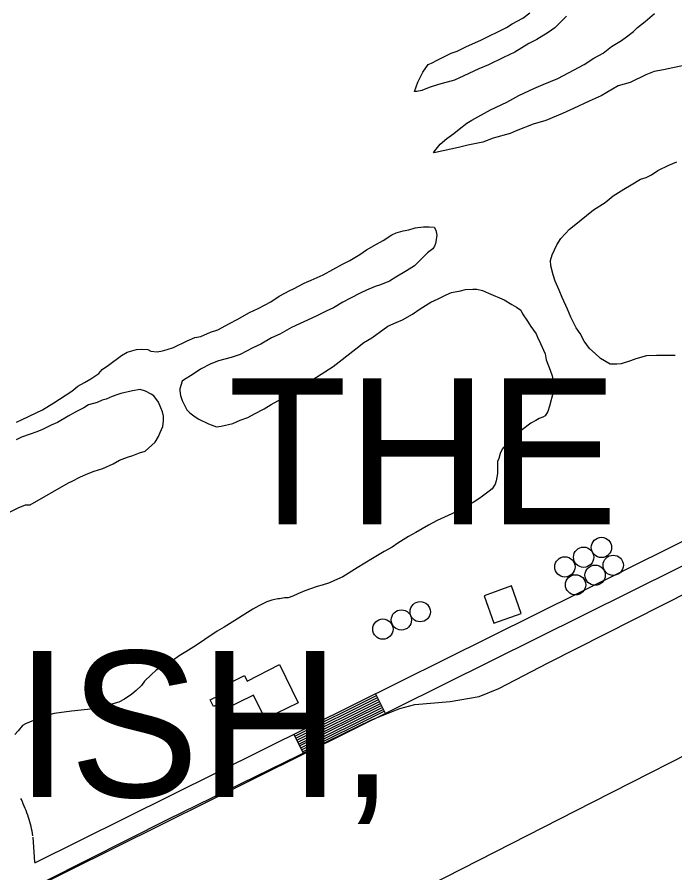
# Model space of a CAD drawing. Extents: x 3540316 to 3578335, y 553172 to 578787.
# Drawn here: x 3557223 to 3558126, y 571599 to 572773 of the extents above; entities that cross this region are included whole.
import ezdxf

# ---------------------------------------------------------------- set-up
doc = ezdxf.new("R2010")
doc.units = 0
for name, color, linetype in [('V-BLDG-OTLN', 7, 'Continuous'), ('V-DOMW-TANK', 7, 'Continuous'), ('V-DTCH-CNTR', 7, 'Continuous'), ('V-ROAD-CNTR', 7, 'Continuous'), ('V-SITE-VEGE', 7, 'Continuous'), ('V-TOPO-GNAM-IDEN', 7, 'Continuous'), ('V-TOPO-SHOR', 7, 'Continuous')]:
    doc.layers.add(name, color=color, linetype=linetype)

msp = doc.modelspace()

# ---------------------------------------------------------------- linework, layer by layer
at = {"layer": 'V-BLDG-OTLN'}
for points in [[(3557863.8, 571979.1), (3557877.3, 571941.4), (3557914.9, 571954.9), (3557901.5, 571992.6)], [(3557583.3, 571884.6), (3557608.9, 571832.3), (3557563.6, 571810.2), (3557547.7, 571842.6), (3557504.7, 571821.7), (3557500.2, 571830.9), (3557492.8, 571827.2), (3557488.3, 571836.4), (3557501.6, 571842.9), (3557497.6, 571851.1), (3557535.4, 571869.8), (3557539.1, 571862.1)]]:
    msp.add_lwpolyline(points, close=True, dxfattribs=at)
at = {"layer": 'V-DOMW-TANK'}
for centre in [(3558024.9, 572045.4), (3558000.5, 572031.9), (3557974.8, 572018.7), (3558041.1, 572020.9), (3558016.2, 572007.3), (3557989.4, 571994.1), (3557776.3, 571957.2), (3557750.4, 571945.9), (3557725.1, 571933.4)]:
    msp.add_circle(centre, 13.9, dxfattribs=at)
at = {"layer": 'V-DTCH-CNTR'}
msp.add_lwpolyline([(3559256.1, 572333.7), (3559109.4, 572256), (3558928.1, 572161.2), (3558742, 572066.4), (3558569.3, 571981.3), (3558373.9, 571879.8), (3558197.2, 571789.9), (3558012.2, 571695.7), (3557833.8, 571604.6), (3557662.4, 571517.1), (3557481.5, 571426.5), (3557392.3, 571378.5), (3557367.8, 571366.4)], dxfattribs=at)
at = {"layer": 'V-ROAD-CNTR'}
for p, q in [((3557714.9, 571844.7), (3557728.3, 571817.9)), ((3557602.9, 571789.2), (3557616.3, 571762.3))]:
    msp.add_line(p, q, dxfattribs=at)
for points in [[(3557247.5, 571612.8), (3558310.9, 572140.5), (3558535, 572232.4), (3558748.3, 572327.2), (3558949.3, 572421.8), (3559091.2, 572504.6), (3559204.7, 572568.4)], [(3557229.9, 571570.5), (3558323.2, 572113.1), (3558546.8, 572204.8), (3558760.8, 572299.9), (3558963.3, 572395.2), (3559106.2, 572478.6), (3559211.8, 572538)], [(3557604.3, 571786.5), (3557716.3, 571842.1)], [(3557605.6, 571783.8), (3557717.6, 571839.4)], [(3557606.9, 571781.1), (3557718.9, 571836.7)], [(3557608.3, 571778.4), (3557720.3, 571834)], [(3557609.6, 571775.7), (3557721.6, 571831.3)], [(3557610.9, 571773.1), (3557722.9, 571828.6)], [(3557612.3, 571770.4), (3557724.3, 571825.9)], [(3557613.6, 571767.7), (3557725.6, 571823.2)], [(3557614.9, 571765), (3557726.9, 571820.6)], [(3557245, 571649.9), (3557244.5, 571653), (3557243.8, 571656.2), (3557243.1, 571659.4), (3557242.4, 571662.6), (3557241.6, 571665.8), (3557240.7, 571668.9), (3557239.8, 571672.1), (3557238.8, 571675.2), (3557237.8, 571678.3), (3557236.7, 571681.4), (3557235.6, 571684.5), (3557234.4, 571687.5), (3557233.1, 571690.6), (3557231.8, 571693.6), (3557230.5, 571696.5), (3557229.1, 571699.5), (3557228.2, 571701.2)], [(3557247.5, 571613.8), (3557245.3, 571648.2)]]:
    msp.add_lwpolyline(points, dxfattribs=at)
at = {"layer": 'V-SITE-VEGE'}
for points in [[(3557977, 572773.9), (3557960.9, 572757.8), (3557951.7, 572751.7), (3557936.5, 572742.2), (3557925.1, 572736.6), (3557906.2, 572724.8), (3557890.5, 572717.5), (3557869.8, 572707.4), (3557856.8, 572701.8), (3557836.2, 572692.2), (3557823.2, 572686), (3557801.4, 572680.2), (3557788.4, 572676.2), (3557778.6, 572672.2), (3557771.5, 572670.5), (3557768.3, 572670.5), (3557773, 572683.6), (3557779.9, 572697.4), (3557787.4, 572707.9), (3557791.7, 572709.6), (3557800.4, 572714.1), (3557818.8, 572723.1), (3557827, 572725.9), (3557840, 572732.6), (3557859.5, 572741.1), (3557894.8, 572758.5), (3557902.4, 572763.6), (3557917, 572771.4), (3557926.7, 572778.7)], [(3558084.7, 572766.7), (3558097.7, 572777.8)], [(3558138, 572706.3), (3558110.2, 572700.4), (3558097.1, 572698.1), (3558085.7, 572693.5), (3558064.1, 572682.9), (3558047.7, 572678.3), (3558024.4, 572664.8), (3558008.2, 572657.5), (3557986.5, 572647.3), (3557971.3, 572640.6), (3557948.5, 572631), (3557931.1, 572625.8), (3557907.7, 572616.7), (3557899.6, 572613.3), (3557876.2, 572606.5), (3557862.1, 572601.3), (3557841.4, 572597.2), (3557828.9, 572593.8), (3557797.3, 572586.8), (3557794.6, 572586.7), (3557796.2, 572589.5), (3557803.7, 572598.3), (3557812.9, 572606.1), (3557822.6, 572613.3), (3557829.6, 572618.9), (3557840.4, 572627.3), (3557846.9, 572631.2), (3557872.9, 572645.7), (3557895.2, 572655.9), (3557911.4, 572665.4), (3557932, 572675), (3557945, 572680.1), (3557965.1, 572688.5), (3557979.8, 572696.4), (3558001.4, 572707.6), (3558014.4, 572716.6), (3558027.4, 572723.3), (3558038.8, 572732.2), (3558052.3, 572740.6), (3558059.3, 572745.6), (3558069.1, 572752.8), (3558074.4, 572758.4), (3558084.7, 572766.7)], [(3558126.2, 572308.6), (3558100.5, 572308.8), (3558086.9, 572308), (3558072.2, 572304), (3558064.6, 572301.2), (3558052.1, 572297.2), (3558046.1, 572296.5), (3558036.8, 572296.9), (3558023.6, 572304.4), (3558016.4, 572311.4), (3558008.6, 572318.4), (3558001.4, 572328.1), (3557995.8, 572338.9), (3557990.2, 572346.5), (3557982.9, 572361.2), (3557978.4, 572372), (3557971, 572388.3), (3557967.1, 572398.1), (3557961.4, 572410.5), (3557958.6, 572419.2), (3557955.7, 572431.8), (3557955, 572438.8), (3557957.1, 572446.5), (3557963.5, 572460.3), (3557969.3, 572469.1), (3557981.2, 572481.8), (3557989.8, 572488.5), (3558004.4, 572500.7), (3558014.1, 572508.5), (3558029.8, 572518.5), (3558041.1, 572527.4), (3558055.7, 572536.9), (3558065.5, 572542.5), (3558078.5, 572550.4), (3558086.1, 572552.7), (3558093.7, 572556.6), (3558102.4, 572562.2), (3558117.5, 572569.5), (3558128.4, 572574)], [(3557702.5, 572453.3), (3557716.1, 572461.1), (3557725.3, 572466.2), (3557737.2, 572474), (3557743.2, 572476.8), (3557752.9, 572479.7), (3557760.6, 572480.9), (3557769.3, 572483.7), (3557780.7, 572485), (3557788.4, 572485.1), (3557795.5, 572484.6), (3557797.7, 572480.3), (3557798.9, 572473.8), (3557797.9, 572464.5), (3557797.4, 572462.3), (3557795.8, 572458.4), (3557793.7, 572455.1), (3557786.1, 572449.6), (3557782.4, 572445.7), (3557768.4, 572431.8), (3557757.5, 572424.6), (3557742.9, 572416.2), (3557734.3, 572410.6)], [(3557222.6, 572217.1), (3557230.2, 572221), (3557257.9, 572234), (3557273.6, 572243.5), (3557298.5, 572259.7), (3557306.6, 572266.4), (3557315.8, 572271.4), (3557324.4, 572276.4), (3557335.2, 572283.7), (3557340.1, 572289.2), (3557348.7, 572295.4), (3557366.6, 572308.7), (3557374.1, 572313.2), (3557387.2, 572316.7), (3557393.7, 572317.3), (3557402.5, 572316.9), (3557406.9, 572314.7), (3557415.6, 572313.8), (3557422.7, 572315), (3557429.2, 572316.7), (3557437.9, 572319.6), (3557456.4, 572328.6), (3557467.2, 572333.1), (3557475.4, 572334.8), (3557488.4, 572340.5), (3557498.8, 572343.9), (3557514.5, 572352.3), (3557525.3, 572357.9), (3557542.1, 572367.5), (3557554, 572373.1), (3557571.4, 572382.1), (3557582.8, 572389.9), (3557597.4, 572397.7), (3557602.3, 572400), (3557616.9, 572407.8), (3557626.7, 572411.8), (3557643, 572419.1), (3557669.5, 572433.7), (3557679.8, 572438.8), (3557693.3, 572447.1), (3557702.5, 572453.3)], [(3557734.3, 572410.6), (3557721.8, 572405.5), (3557714.7, 572403.2), (3557702.8, 572398.1), (3557694.1, 572394.2), (3557680.5, 572387.4), (3557670.2, 572381.8), (3557657.2, 572374), (3557648, 572370), (3557633.4, 572362.7), (3557599.7, 572347), (3557583.5, 572338), (3557572.1, 572332.9), (3557557.5, 572324), (3557546.6, 572318.9), (3557529.3, 572309.9), (3557516.8, 572305.9), (3557499.4, 572301.3), (3557489, 572297.3), (3557475, 572290), (3557464.7, 572282.8), (3557451.7, 572275), (3557449.5, 572273.3), (3557446.4, 572262.9), (3557446.4, 572260.2), (3557447.6, 572253.6), (3557449.9, 572247.1), (3557456.1, 572234.1), (3557460, 572229.8), (3557467.7, 572224.4), (3557472.7, 572221.2), (3557485.9, 572214.8), (3557496.8, 572210.6), (3557503.4, 572211.8), (3557519.2, 572215.3), (3557529.5, 572219.8), (3557539.8, 572223.8), (3557549, 572228.8), (3557562, 572235.6), (3557571.8, 572241.2), (3557585.8, 572249), (3557593.4, 572254.1), (3557606.4, 572261.9), (3557615.6, 572266.4), (3557629.1, 572275.9), (3557656.7, 572293.7), (3557688.1, 572317.7), (3557698.9, 572326.5), (3557709.7, 572332.7), (3557731.9, 572348.9), (3557743.3, 572353.9), (3557752, 572357.3), (3557765.5, 572365.2), (3557776.3, 572372.4), (3557790.9, 572381.9), (3557800.7, 572386.4), (3557812.1, 572392), (3557819.1, 572394.9), (3557831.7, 572397.2), (3557838.2, 572399), (3557848.6, 572399.7), (3557854, 572399.7), (3557861.7, 572397.7), (3557869.9, 572394), (3557891.4, 572385), (3557901.8, 572378.6), (3557908.4, 572374.8), (3557914.5, 572370.6), (3557916.7, 572365.7), (3557923.4, 572355.9), (3557927.9, 572348.4), (3557935.2, 572338.1), (3557937.4, 572333.7), (3557941.4, 572325.1), (3557947.6, 572311), (3557949.3, 572302.8), (3557954.4, 572288.7), (3557957.3, 572280.5), (3557959, 572271.3), (3557959.1, 572266.3), (3557958.7, 572258.1), (3557953.5, 572239), (3557951.4, 572231.8), (3557947.7, 572225.8), (3557944.4, 572224.1), (3557939.5, 572222.4), (3557934.7, 572219.6), (3557928.2, 572215.7), (3557916.8, 572207.3), (3557908.2, 572201.2), (3557894.7, 572187.3), (3557888.8, 572180.2), (3557886.2, 572174.1), (3557884.1, 572167.5), (3557882.5, 572163.1), (3557882.1, 572153.9), (3557882.2, 572146.8), (3557880.7, 572136.9), (3557879.1, 572132), (3557874.8, 572125.9), (3557871.1, 572122.6)], [(3557241.1, 572103.8), (3557293.7, 572134), (3557298.6, 572136.3), (3557309.4, 572141.9), (3557318.6, 572145.8), (3557329, 572149.8), (3557340.9, 572153.8), (3557355, 572160), (3557363.7, 572165.1), (3557374.6, 572169), (3557382.2, 572171.3), (3557391.4, 572175.3), (3557399, 572177.6), (3557412.5, 572189.8), (3557417.3, 572197.5), (3557419.4, 572203), (3557423.1, 572211.2), (3557424.1, 572218.9), (3557424, 572225.4), (3557422.8, 572231.4), (3557420.6, 572236.9), (3557417.2, 572244.5), (3557411, 572253.1), (3557407.2, 572255.8), (3557399.5, 572259.5), (3557392.3, 572262.1), (3557381.4, 572260.3), (3557365.7, 572256.3), (3557360.2, 572254.6), (3557353.7, 572252.3), (3557345.6, 572248.9), (3557340.1, 572247.2), (3557333.1, 572244.3), (3557321.1, 572240.9), (3557314.6, 572237), (3557304.9, 572231.9), (3557293.5, 572225.2), (3557278.9, 572216.8), (3557270.2, 572212.9), (3557257.2, 572206.7), (3557249, 572203.3), (3557241.4, 572200.5), (3557229.5, 572196.5), (3557221.9, 572193.1)], [(3557871.1, 572122.6), (3557858.1, 572113.1), (3557848.9, 572107), (3557832.1, 572097.4), (3557819.6, 572091.3), (3557799.5, 572082.2), (3557787.6, 572076.1), (3557770.3, 572066), (3557760, 572060.4), (3557745.4, 572051.4), (3557737.8, 572045.9), (3557727, 572039.7), (3557710.7, 572030.2), (3557689.6, 572017.3), (3557670.1, 572005), (3557658.7, 572000), (3557651.7, 571996.6), (3557641.9, 571993.7), (3557634.8, 571992), (3557618, 571985.7), (3557608.2, 571981.8), (3557601.7, 571978.4), (3557595.2, 571976.1), (3557590.3, 571976.1), (3557583.2, 571974.9), (3557581, 571974.8), (3557572.8, 571973.1), (3557565.8, 571970.8), (3557554.9, 571965.2), (3557546.8, 571960.7), (3557532.2, 571951.7), (3557521.9, 571945), (3557507.3, 571936.1), (3557497.5, 571930.5), (3557480.8, 571919.3), (3557469.4, 571911.5), (3557454.8, 571902), (3557445.6, 571896.5), (3557436.9, 571890.3), (3557427.7, 571885.3), (3557414.2, 571876.9), (3557407.2, 571870.8), (3557398, 571861.9), (3557393.7, 571855.9), (3557386.7, 571849.2), (3557380.8, 571844.2), (3557370.5, 571837.5), (3557362.9, 571833), (3557348.3, 571829), (3557336.8, 571825.6), (3557319.9, 571823.1), (3557298.1, 571820.6), (3557274.1, 571817.6), (3557266, 571815.3), (3557253.5, 571811.3), (3557245.9, 571807.9), (3557235, 571803.4), (3557230.7, 571801.1), (3557224.8, 571793.9), (3557220, 571789)], [(3557195, 572085.1), (3557224.8, 572099.7), (3557234.6, 572103.7), (3557241.1, 572103.8)]]:
    msp.add_lwpolyline(points, dxfattribs=at)
at = {"layer": 'V-TOPO-SHOR'}
msp.add_lwpolyline([(3557263.4, 571588.4), (3557430.5, 571672.8), (3557709.3, 571809.1), (3557748.1, 571824.6), (3557768.9, 571829.9), (3557817.4, 571834.2), (3557857.2, 571841.1), (3557884.3, 571851.9), (3557951.8, 571886.9), (3558147.8, 571986.2), (3558444.6, 572135.4), (3558721.1, 572279), (3558970.2, 572404), (3559211.1, 572529.8)], dxfattribs=at)

# ---------------------------------------------------------------- texts
at = {"layer": 'V-TOPO-GNAM-IDEN'}
for s, p in [('THE', (3557512.7, 572077.2)), ('PARISH,', (3556670.6, 571703.2))]:
    msp.add_text(s, height=200, dxfattribs=at).set_placement(p)

doc.saveas('drawing.dxf')
